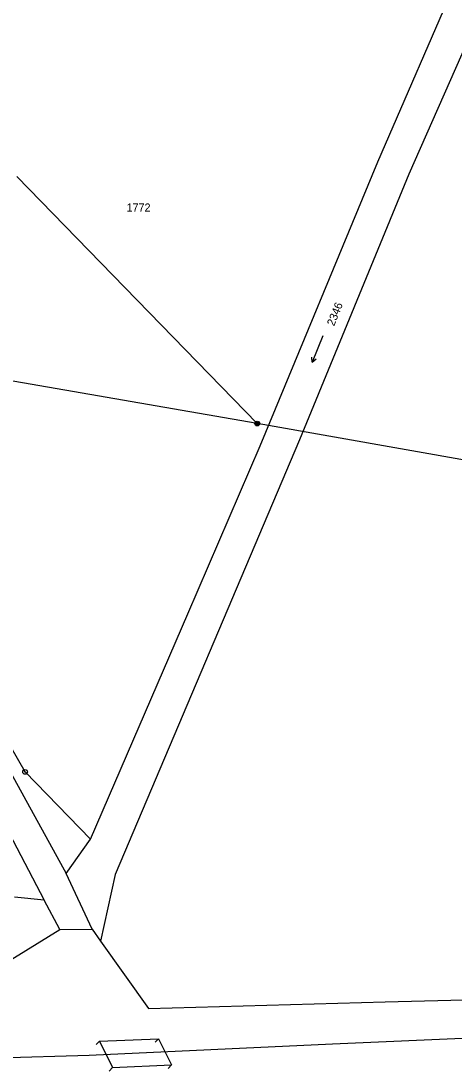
# Model space of a CAD drawing. Extents: x -504988 to -494607, y -1123820 to -1114018.
# Drawn here: x -501164.5 to -501073.4, y -1121370.4 to -1121149.7 of the extents above; entities that cross this region are included whole.
import ezdxf

# ---------------------------------------------------------------- set-up
doc = ezdxf.new("R2010")
doc.units = 0
for name, color, linetype in [('Hranice parcel', 7, 'Continuous'), ('Parcelní čísla', 7, 'Continuous'), ('Poz předměty', 7, 'Continuous'), ('Vnitřní kresba', 7, 'Continuous'), ('Značky bodu BP', 7, 'Continuous'), ('Značky kultur', 7, 'Continuous')]:
    doc.layers.add(name, color=color, linetype=linetype)

msp = doc.modelspace()

# ---------------------------------------------------------------- linework, layer by layer
at = {"layer": 'Hranice parcel'}
for p, q in [((-501186.45, -1121283.49), (-501159.63, -1121334.52)), ((-501154.99, -1121328.94), (-501149.92, -1121321.68)), ((-501149.57, -1121340.62), (-501154.99, -1121328.94)), ((-501159.63, -1121334.52), (-501165.89, -1121333.93)), ((-501156.38, -1121340.72), (-501159.63, -1121334.52)), ((-501156.38, -1121340.72), (-501149.57, -1121340.62)), ((-501149.57, -1121340.62), (-501147.77, -1121343.15))]:
    msp.add_line(p, q, dxfattribs=at)
for points in [[(-501149.92, -1121321.68), (-501129.41, -1121274.31), (-501114.18, -1121238.98), (-501089.44, -1121179.28), (-501072.39, -1121139.97), (-501061.26, -1121117.53)], [(-501054.41, -1121120.02), (-501065.69, -1121142.77), (-501082.92, -1121181.88), (-501105.91, -1121237.72), (-501144.71, -1121329.16), (-501147.77, -1121343.15)], [(-501149.92, -1121321.68), (-501163.66, -1121307.57), (-501169.62, -1121297.33), (-501176.8, -1121276.99), (-501180.86, -1121271.98), (-501185.74, -1121262.45), (-501194.99, -1121245.9), (-501198.92, -1121236.67), (-501199.55, -1121231.72), (-501199.14, -1121226.57), (-501197.4, -1121219.88), (-501165.31, -1121134.77), (-501163.84, -1121129.08), (-501163.82, -1121124.26)], [(-501204.08, -1121237.88), (-501198.63, -1121247.81), (-501188.86, -1121263.88), (-501182.59, -1121278.93), (-501154.99, -1121328.94)], [(-501167.63, -1121347.67), (-501165.89, -1121346.59), (-501156.38, -1121340.72)], [(-501147.77, -1121343.15), (-501137.67, -1121357.33), (-501087.87, -1121355.89), (-500996.57, -1121353.61), (-500987.21, -1121353.33), (-500984.66, -1121347.76)]]:
    msp.add_lwpolyline(points, dxfattribs=at)
at = {"layer": 'Poz předměty'}
for p, q in [((-501114.82, -1121234.34), (-501165.39, -1121182.36)), ((-501114.82, -1121234.34), (-501203.12, -1121218.99)), ((-500957.79, -1121262.06), (-501114.82, -1121234.34)), ((-501098.97, -1121364.77), (-501014.96, -1121361.07)), ((-501150.21, -1121367.09), (-501098.97, -1121364.77)), ((-501184.83, -1121368.17), (-501150.21, -1121367.09))]:
    msp.add_line(p, q, dxfattribs=at)
for radius in [0.5, 0.4, 0.3, 0.2, 0.1]:
    msp.add_circle((-501114.82, -1121234.34), radius, dxfattribs=at)
at = {"layer": 'Vnitřní kresba'}
for p, q in [((-501148.73, -1121364.91), (-501148.02, -1121364.2)), ((-501148.02, -1121364.2), (-501135.61, -1121363.66)), ((-501148.02, -1121364.2), (-501145.25, -1121369.74)), ((-501136.32, -1121364.37), (-501135.61, -1121363.66)), ((-501135.61, -1121363.66), (-501132.88, -1121369.18)), ((-501145.25, -1121369.74), (-501132.88, -1121369.18)), ((-501133.59, -1121369.89), (-501132.88, -1121369.18)), ((-501145.96, -1121370.45), (-501145.25, -1121369.74))]:
    msp.add_line(p, q, dxfattribs=at)
at = {"layer": 'Značky bodu BP'}
for radius in [0.5, 0.0303]:
    msp.add_circle((-501163.66, -1121307.57), radius, dxfattribs=at)
at = {"layer": 'Značky kultur'}
for p, q in [((-501100.99, -1121215.88), (-501103.24, -1121221.44)), ((-501103.24, -1121221.44), (-501103.34, -1121220.35)), ((-501103.24, -1121221.44), (-501102.41, -1121220.73))]:
    msp.add_line(p, q, dxfattribs=at)

# ---------------------------------------------------------------- texts
at = {"layer": 'Parcelní čísla'}
msp.add_text('1772', height=1.7, dxfattribs=at).set_placement((-501142.32, -1121189.76))
msp.add_text('2346', height=1.7, rotation=68, dxfattribs=at).set_placement((-501098.65, -1121213.96))

doc.saveas('drawing.dxf')
